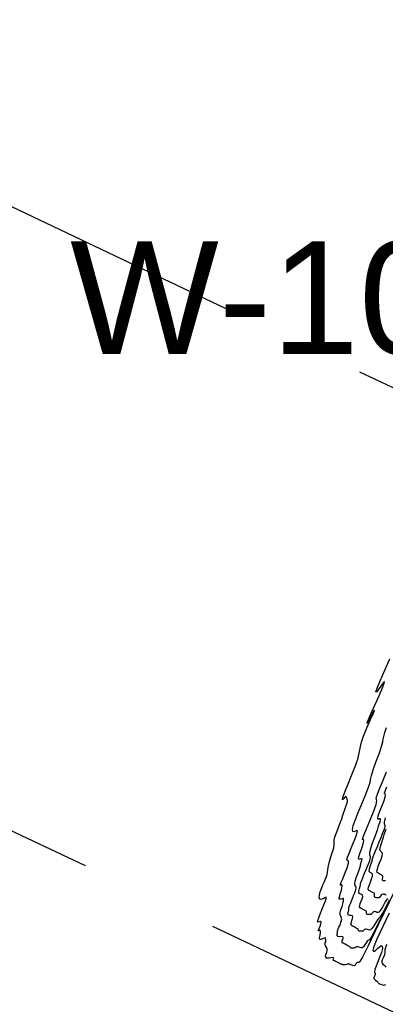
# Model space of a CAD drawing. Extents: x 3249832 to 3255657, y 13789405 to 13793316.
# Tile 619 of 656: x 3252263 to 3252328, y 13791988 to 13792162. Entities that reach past the tile are written whole.
import ezdxf

# ---------------------------------------------------------------- set-up
doc = ezdxf.new("R2010")
doc.units = 0
doc.header["$LTSCALE"] = 100
doc.header["$MEASUREMENT"] = 0
doc.linetypes.add('DASHED', pattern=[0.75, 0.5, -0.25])
for name, color, linetype in [('GRATIO_03231_CON', 1, 'CONTINUOUS'), ('GRATIO_0323_ICON', 1, 'CONTINUOUS'), ('PLAN', 7, 'CONTINUOUS'), ('TARGETS_EAST', 7, 'CONTINUOUS'), ('TARGETS_WEST', 7, 'CONTINUOUS')]:
    doc.layers.add(name, color=color, linetype=linetype)
doc.styles.get("Standard").update_dxf_attribs({"font": 'arial.ttf'})

# ---------------------------------------------------------------- blocks, each defined once
blk = doc.blocks.new('Gratio_032316_contours')
at = {"layer": 'GRATIO_03231_CON', "color": 5, "linetype": 'Continuous', "flags": 128}
for points in [[(3252329.68, 13792007.78), (3252326.71, 13792001.66), (3252324.84, 13791997.81), (3252323.89, 13791995.9), (3252323.47, 13791995.18), (3252323.25, 13791994.97), (3252323.1, 13791994.97), (3252322.99, 13791994.98), (3252322.85, 13791994.86), (3252322.7, 13791994.66), (3252322.54, 13791994.48), (3252322.38, 13791994.41), (3252322.21, 13791994.43), (3252322.03, 13791994.5), (3252321.82, 13791994.59), (3252321.62, 13791994.68), (3252321.45, 13791994.72), (3252321.35, 13791994.72), (3252321.28, 13791994.68), (3252321.25, 13791994.64), (3252321.22, 13791994.62), (3252321.17, 13791994.61), (3252321.05, 13791994.6), (3252320.85, 13791994.58), (3252320.62, 13791994.55), (3252320.43, 13791994.54), (3252320.33, 13791994.56), (3252320.29, 13791994.61), (3252320.23, 13791994.66), (3252320.13, 13791994.7), (3252319.98, 13791994.75), (3252319.82, 13791994.81), (3252319.67, 13791994.9), (3252319.51, 13791994.99), (3252319.34, 13791995.09), (3252319.14, 13791995.17), (3252318.94, 13791995.25), (3252318.8, 13791995.32), (3252318.74, 13791995.41), (3252318.74, 13791995.5), (3252318.78, 13791995.61), (3252318.82, 13791995.72), (3252318.79, 13791995.81), (3252318.64, 13791995.85), (3252318.33, 13791995.82), (3252317.96, 13791995.76), (3252317.65, 13791995.73), (3252317.5, 13791995.77), (3252317.47, 13791995.85), (3252317.46, 13791995.94), (3252317.44, 13791996.01), (3252317.39, 13791996.07), (3252317.36, 13791996.12), (3252317.36, 13791996.18), (3252317.38, 13791996.28), (3252317.44, 13791996.42), (3252317.51, 13791996.6), (3252317.59, 13791996.81), (3252317.65, 13791997.03), (3252317.67, 13791997.23), (3252317.66, 13791997.41), (3252317.59, 13791997.58), (3252317.47, 13791997.75), (3252317.35, 13791997.95), (3252317.29, 13791998.18), (3252317.32, 13791998.47), (3252317.39, 13791998.75), (3252317.44, 13791998.96), (3252317.43, 13791999.07), (3252317.38, 13791999.12), (3252317.34, 13791999.15), (3252317.34, 13791999.23), (3252317.33, 13791999.31), (3252317.28, 13791999.35), (3252317.15, 13791999.31), (3252316.95, 13791999.23), (3252316.74, 13791999.14), (3252316.54, 13791999.09), (3252316.38, 13791999.09), (3252316.3, 13791999.17), (3252316.3, 13791999.34), (3252316.36, 13791999.58), (3252316.43, 13791999.87), (3252316.46, 13792000.2), (3252316.45, 13792000.49), (3252316.39, 13792000.67), (3252316.29, 13792000.69), (3252316.17, 13792000.63), (3252316.09, 13792000.57), (3252316.07, 13792000.6), (3252316.11, 13792000.73), (3252316.22, 13792001.01), (3252316.39, 13792001.42), (3252316.54, 13792001.86), (3252316.57, 13792002.16), (3252316.43, 13792002.26), (3252316.21, 13792002.21), (3252316.01, 13792002.15), (3252315.92, 13792002.19), (3252315.98, 13792002.42), (3252316.17, 13792002.92), (3252316.48, 13792003.71), (3252316.85, 13792004.64), (3252317.19, 13792005.49), (3252317.43, 13792006.1), (3252317.54, 13792006.45), (3252317.48, 13792006.55), (3252317.25, 13792006.45), (3252316.93, 13792006.26), (3252316.61, 13792006.15), (3252316.38, 13792006.22), (3252316.26, 13792006.48), (3252316.28, 13792006.91), (3252316.43, 13792007.49), (3252316.66, 13792008.13), (3252316.91, 13792008.74), (3252317.12, 13792009.24), (3252317.29, 13792009.64), (3252317.43, 13792009.97), (3252317.54, 13792010.26), (3252317.63, 13792010.57), (3252317.71, 13792010.95), (3252317.78, 13792011.47), (3252317.89, 13792012.12), (3252318.06, 13792012.89), (3252318.33, 13792013.75), (3252318.61, 13792014.6), (3252318.82, 13792015.34), (3252318.9, 13792015.87), (3252318.89, 13792016.27), (3252318.88, 13792016.63), (3252318.95, 13792017.04), (3252319.11, 13792017.54), (3252319.34, 13792018.17), (3252319.64, 13792018.92), (3252319.95, 13792019.73), (3252320.24, 13792020.48), (3252320.45, 13792021.1), (3252320.63, 13792021.63), (3252320.8, 13792022.13), (3252320.99, 13792022.65), (3252321.16, 13792023.15), (3252321.27, 13792023.55), (3252321.27, 13792023.79), (3252321.21, 13792023.95), (3252321.13, 13792024.09), (3252321.06, 13792024.27), (3252320.98, 13792024.4), (3252320.83, 13792024.35), (3252320.59, 13792024.09), (3252320.39, 13792023.85), (3252320.35, 13792023.95), (3252320.56, 13792024.62), (3252320.97, 13792025.66), (3252321.43, 13792026.82), (3252321.85, 13792027.85), (3252322.22, 13792028.72), (3252322.52, 13792029.45), (3252322.75, 13792030.05), (3252322.94, 13792030.57), (3252323.1, 13792031.07), (3252323.23, 13792031.58), (3252323.35, 13792032.12), (3252323.45, 13792032.68), (3252323.56, 13792033.28), (3252323.75, 13792034.05), (3252324.12, 13792035.13), (3252324.71, 13792036.58), (3252325.36, 13792038.07), (3252325.86, 13792039.23), (3252326.04, 13792039.72), (3252325.92, 13792039.6), (3252325.57, 13792038.97), (3252325.08, 13792038.06), (3252324.71, 13792037.41), (3252324.78, 13792037.66), (3252325.45, 13792039.18), (3252326.44, 13792041.38), (3252327.32, 13792043.39), (3252327.77, 13792044.52), (3252327.81, 13792044.85), (3252327.56, 13792044.59), (3252327.14, 13792044.01), (3252326.69, 13792043.37), (3252326.37, 13792042.96), (3252326.3, 13792043.02), (3252326.52, 13792043.65), (3252327.06, 13792044.93), (3252327.86, 13792046.83), (3252328.74, 13792048.87)], [(3252328.07, 13792004.61), (3252326.29, 13792001), (3252325.53, 13791999.56), (3252325.15, 13791999.03), (3252324.94, 13791998.87), (3252324.77, 13791998.77), (3252324.55, 13791998.48), (3252324.31, 13791998.09), (3252324.07, 13791997.75), (3252323.86, 13791997.58), (3252323.68, 13791997.56), (3252323.5, 13791997.63), (3252323.3, 13791997.72), (3252323.11, 13791997.79), (3252322.94, 13791997.81), (3252322.81, 13791997.77), (3252322.72, 13791997.69), (3252322.67, 13791997.61), (3252322.62, 13791997.58), (3252322.56, 13791997.58), (3252322.43, 13791997.57), (3252322.24, 13791997.55), (3252322.02, 13791997.53), (3252321.84, 13791997.55), (3252321.76, 13791997.6), (3252321.73, 13791997.69), (3252321.69, 13791997.78), (3252321.59, 13791997.84), (3252321.45, 13791997.89), (3252321.3, 13791997.96), (3252321.15, 13791998.04), (3252321, 13791998.13), (3252320.83, 13791998.22), (3252320.64, 13791998.31), (3252320.46, 13791998.39), (3252320.34, 13791998.5), (3252320.3, 13791998.64), (3252320.34, 13791998.82), (3252320.42, 13791999.02), (3252320.49, 13791999.24), (3252320.51, 13791999.43), (3252320.4, 13791999.55), (3252320.13, 13791999.57), (3252319.79, 13791999.55), (3252319.52, 13791999.58), (3252319.42, 13791999.73), (3252319.44, 13791999.93), (3252319.48, 13792000.13), (3252319.48, 13792000.25), (3252319.45, 13792000.34), (3252319.44, 13792000.43), (3252319.46, 13792000.56), (3252319.53, 13792000.74), (3252319.63, 13792000.98), (3252319.74, 13792001.27), (3252319.87, 13792001.57), (3252319.99, 13792001.87), (3252320.09, 13792002.12), (3252320.17, 13792002.34), (3252320.22, 13792002.53), (3252320.24, 13792002.7), (3252320.22, 13792002.87), (3252320.16, 13792003.03), (3252320.05, 13792003.2), (3252319.96, 13792003.44), (3252319.97, 13792003.8), (3252320.1, 13792004.33), (3252320.29, 13792004.89), (3252320.45, 13792005.36), (3252320.5, 13792005.61), (3252320.49, 13792005.72), (3252320.48, 13792005.82), (3252320.52, 13792005.99), (3252320.56, 13792006.19), (3252320.56, 13792006.33), (3252320.46, 13792006.36), (3252320.29, 13792006.3), (3252320.09, 13792006.23), (3252319.91, 13792006.19), (3252319.79, 13792006.24), (3252319.77, 13792006.44), (3252319.87, 13792006.83), (3252320.04, 13792007.32), (3252320.2, 13792007.83), (3252320.28, 13792008.25), (3252320.29, 13792008.56), (3252320.24, 13792008.73), (3252320.15, 13792008.76), (3252320.06, 13792008.72), (3252320, 13792008.72), (3252320.03, 13792008.86), (3252320.16, 13792009.21), (3252320.42, 13792009.84), (3252320.81, 13792010.78), (3252321.2, 13792011.79), (3252321.45, 13792012.58), (3252321.45, 13792012.96), (3252321.31, 13792013.05), (3252321.18, 13792013.1), (3252321.16, 13792013.27), (3252321.28, 13792013.64), (3252321.5, 13792014.21), (3252321.8, 13792014.97), (3252322.15, 13792015.85), (3252322.49, 13792016.71), (3252322.79, 13792017.46), (3252323, 13792018.02), (3252323.04, 13792018.33), (3252322.9, 13792018.37), (3252322.65, 13792018.26), (3252322.38, 13792018.17), (3252322.19, 13792018.24), (3252322.14, 13792018.58), (3252322.29, 13792019.26), (3252322.65, 13792020.32), (3252323.15, 13792021.58), (3252323.66, 13792022.82), (3252324.09, 13792023.84), (3252324.43, 13792024.67), (3252324.71, 13792025.34), (3252324.94, 13792025.91), (3252325.12, 13792026.43), (3252325.26, 13792026.92), (3252325.36, 13792027.45), (3252325.51, 13792028.14), (3252325.81, 13792029.14), (3252326.3, 13792030.52), (3252326.86, 13792032.01), (3252327.31, 13792033.29), (3252327.53, 13792034.1), (3252327.61, 13792034.61), (3252327.68, 13792035.09), (3252327.86, 13792035.75), (3252328.17, 13792036.65)], [(3252328.67, 13792006.05), (3252327.58, 13792003.94), (3252327.06, 13792003.08), (3252326.77, 13792002.77), (3252326.55, 13792002.55), (3252326.26, 13792002.1), (3252325.91, 13792001.51), (3252325.59, 13792001.01), (3252325.35, 13792000.75), (3252325.16, 13792000.7), (3252324.98, 13792000.76), (3252324.79, 13792000.84), (3252324.59, 13792000.9), (3252324.42, 13792000.9), (3252324.27, 13792000.82), (3252324.16, 13792000.69), (3252324.08, 13792000.59), (3252324.02, 13792000.54), (3252323.94, 13792000.54), (3252323.82, 13792000.54), (3252323.63, 13792000.53), (3252323.42, 13792000.52), (3252323.25, 13792000.55), (3252323.19, 13792000.65), (3252323.17, 13792000.78), (3252323.14, 13792000.9), (3252323.06, 13792000.98), (3252322.93, 13792001.04), (3252322.78, 13792001.1), (3252322.64, 13792001.18), (3252322.5, 13792001.27), (3252322.33, 13792001.36), (3252322.15, 13792001.44), (3252321.98, 13792001.53), (3252321.88, 13792001.67), (3252321.87, 13792001.87), (3252321.94, 13792002.13), (3252322.05, 13792002.43), (3252322.17, 13792002.76), (3252322.23, 13792003.05), (3252322.16, 13792003.25), (3252321.92, 13792003.32), (3252321.61, 13792003.34), (3252321.38, 13792003.44), (3252321.33, 13792003.69), (3252321.41, 13792004.02), (3252321.49, 13792004.31), (3252321.52, 13792004.5), (3252321.51, 13792004.62), (3252321.52, 13792004.74), (3252321.57, 13792004.94), (3252321.68, 13792005.22), (3252321.83, 13792005.59), (3252322.01, 13792006.03), (3252322.21, 13792006.51), (3252322.4, 13792006.97), (3252322.56, 13792007.36), (3252322.68, 13792007.69), (3252322.76, 13792007.95), (3252322.8, 13792008.16), (3252322.79, 13792008.33), (3252322.73, 13792008.48), (3252322.63, 13792008.65), (3252322.58, 13792008.93), (3252322.64, 13792009.42), (3252322.88, 13792010.19), (3252323.19, 13792011.04), (3252323.46, 13792011.75), (3252323.57, 13792012.14), (3252323.59, 13792012.33), (3252323.61, 13792012.49), (3252323.69, 13792012.76), (3252323.79, 13792013.07), (3252323.83, 13792013.32), (3252323.77, 13792013.4), (3252323.62, 13792013.38), (3252323.45, 13792013.31), (3252323.29, 13792013.28), (3252323.2, 13792013.38), (3252323.24, 13792013.71), (3252323.44, 13792014.32), (3252323.72, 13792015.07), (3252323.97, 13792015.78), (3252324.1, 13792016.31), (3252324.14, 13792016.64), (3252324.1, 13792016.8), (3252324.02, 13792016.82), (3252323.94, 13792016.82), (3252323.92, 13792016.88), (3252323.99, 13792017.12), (3252324.21, 13792017.68), (3252324.62, 13792018.67), (3252325.22, 13792020.13), (3252325.86, 13792021.72), (3252326.33, 13792023), (3252326.48, 13792023.66), (3252326.42, 13792023.9), (3252326.35, 13792024.04), (3252326.4, 13792024.35), (3252326.57, 13792024.85), (3252326.82, 13792025.49), (3252327.12, 13792026.23), (3252327.44, 13792027.05), (3252327.8, 13792027.93), (3252328.16, 13792028.81)], [(3252328.33, 13792006.34), (3252327.96, 13792005.72), (3252327.52, 13792004.94), (3252327.12, 13792004.27), (3252326.83, 13792003.92), (3252326.63, 13792003.83), (3252326.46, 13792003.88), (3252326.27, 13792003.96), (3252326.08, 13792004.01), (3252325.9, 13792003.99), (3252325.74, 13792003.87), (3252325.6, 13792003.7), (3252325.5, 13792003.56), (3252325.42, 13792003.5), (3252325.33, 13792003.5), (3252325.2, 13792003.51), (3252325.01, 13792003.5), (3252324.81, 13792003.5), (3252324.66, 13792003.56), (3252324.61, 13792003.69), (3252324.61, 13792003.86), (3252324.6, 13792004.02), (3252324.53, 13792004.12), (3252324.4, 13792004.18), (3252324.26, 13792004.24), (3252324.13, 13792004.32), (3252323.99, 13792004.41), (3252323.83, 13792004.49), (3252323.66, 13792004.57), (3252323.5, 13792004.67), (3252323.41, 13792004.84), (3252323.43, 13792005.1), (3252323.53, 13792005.44), (3252323.69, 13792005.84), (3252323.85, 13792006.28), (3252323.96, 13792006.68), (3252323.92, 13792006.95), (3252323.71, 13792007.07), (3252323.44, 13792007.14), (3252323.25, 13792007.3), (3252323.25, 13792007.65), (3252323.38, 13792008.1), (3252323.51, 13792008.5), (3252323.56, 13792008.74), (3252323.57, 13792008.89), (3252323.59, 13792009.05), (3252323.68, 13792009.32), (3252323.83, 13792009.7), (3252324.03, 13792010.2), (3252324.29, 13792010.8), (3252324.55, 13792011.45), (3252324.81, 13792012.07), (3252325.02, 13792012.61), (3252325.19, 13792013.04), (3252325.3, 13792013.37), (3252325.36, 13792013.61), (3252325.35, 13792013.79), (3252325.3, 13792013.93), (3252325.22, 13792014.1), (3252325.19, 13792014.41), (3252325.32, 13792015.04), (3252325.66, 13792016.05), (3252326.1, 13792017.19), (3252326.46, 13792018.14), (3252326.64, 13792018.68), (3252326.7, 13792018.94), (3252326.75, 13792019.16), (3252326.87, 13792019.53), (3252327.02, 13792019.96), (3252327.11, 13792020.3), (3252327.08, 13792020.45), (3252326.96, 13792020.45), (3252326.8, 13792020.4), (3252326.66, 13792020.38), (3252326.61, 13792020.52), (3252326.71, 13792020.98), (3252327.01, 13792021.81), (3252327.4, 13792022.81), (3252327.74, 13792023.74), (3252327.93, 13792024.36), (3252327.98, 13792024.72), (3252327.95, 13792024.86), (3252327.88, 13792024.89), (3252327.82, 13792024.91), (3252327.83, 13792025.03), (3252327.95, 13792025.39), (3252328.25, 13792026.15)], [(3252327.97, 13792009.44), (3252327.79, 13792009.45), (3252327.61, 13792009.47), (3252327.48, 13792009.57), (3252327.46, 13792009.77), (3252327.5, 13792010.03), (3252327.51, 13792010.26), (3252327.46, 13792010.4), (3252327.36, 13792010.47), (3252327.23, 13792010.53), (3252327.1, 13792010.6), (3252326.97, 13792010.68), (3252326.83, 13792010.76), (3252326.67, 13792010.84), (3252326.54, 13792010.96), (3252326.48, 13792011.19), (3252326.55, 13792011.56), (3252326.72, 13792012.07), (3252326.96, 13792012.67), (3252327.21, 13792013.32), (3252327.4, 13792013.92), (3252327.45, 13792014.36), (3252327.3, 13792014.57), (3252327.09, 13792014.72), (3252326.98, 13792015.01), (3252327.08, 13792015.57), (3252327.32, 13792016.26), (3252327.54, 13792016.86), (3252327.65, 13792017.22), (3252327.69, 13792017.44), (3252327.75, 13792017.68), (3252327.89, 13792018.07), (3252328.13, 13792018.65)]]:
    blk.add_lwpolyline(points, dxfattribs=at)
at = {"layer": 'GRATIO_03231_CON', "color": 1, "linetype": 'Continuous', "flags": 128}
for points in [[(3252328.62, 13792003.72), (3252326.47, 13791999.14), (3252325.86, 13791997.64), (3252325.77, 13791997.09), (3252325.93, 13791996.96), (3252326.23, 13791997.12), (3252326.59, 13791997.44), (3252326.94, 13791997.78), (3252327.23, 13791997.97), (3252327.23, 13791997.97), (3252327.41, 13791997.89), (3252327.44, 13791997.49), (3252327.27, 13791996.76), (3252326.9, 13791995.73), (3252326.46, 13791994.63), (3252326.13, 13791993.75), (3252326.03, 13791993.29), (3252326.09, 13791993.12), (3252326.16, 13791993.04), (3252326.16, 13791992.88), (3252326.09, 13791992.66), (3252326, 13791992.45), (3252325.94, 13791992.29), (3252325.94, 13791992.16), (3252326.02, 13791992.02), (3252326.2, 13791991.84), (3252326.43, 13791991.65), (3252326.62, 13791991.48), (3252326.72, 13791991.37), (3252326.75, 13791991.31), (3252326.75, 13791991.28), (3252326.76, 13791991.27), (3252326.81, 13791991.26), (3252326.94, 13791991.21), (3252327.17, 13791991.11), (3252327.44, 13791991.02), (3252327.69, 13791990.97), (3252327.88, 13791991.01), (3252328.04, 13791991.08)], [(3252328.2, 13791998.17), (3252327.89, 13791997.24), (3252327.85, 13791996.87), (3252327.87, 13791996.67), (3252327.79, 13791996.36), (3252327.64, 13791995.95), (3252327.47, 13791995.56), (3252327.36, 13791995.28), (3252327.32, 13791995.07), (3252327.39, 13791994.89), (3252327.55, 13791994.69), (3252327.76, 13791994.49), (3252327.94, 13791994.31), (3252328.03, 13791994.17)]]:
    blk.add_lwpolyline(points, dxfattribs=at)
at = {"layer": 'GRATIO_0323_ICON', "color": 7, "linetype": 'Continuous', "flags": 128}
blk.add_lwpolyline([(3252328.1, 13792006.97), (3252327.93, 13792007.01), (3252327.75, 13792007.08), (3252327.57, 13792007.12), (3252327.38, 13792007.07), (3252327.2, 13792006.92), (3252327.04, 13792006.71), (3252326.92, 13792006.54), (3252326.82, 13792006.47), (3252326.72, 13792006.46), (3252326.59, 13792006.48), (3252326.4, 13792006.47), (3252326.21, 13792006.49), (3252326.07, 13792006.56), (3252326.04, 13792006.73), (3252326.06, 13792006.94), (3252326.06, 13792007.14), (3252325.99, 13792007.26), (3252325.88, 13792007.33), (3252325.75, 13792007.39), (3252325.61, 13792007.46), (3252325.48, 13792007.54), (3252325.33, 13792007.62), (3252325.16, 13792007.7), (3252325.02, 13792007.82), (3252324.95, 13792008.01), (3252324.99, 13792008.33), (3252325.13, 13792008.75), (3252325.32, 13792009.26), (3252325.53, 13792009.8), (3252325.68, 13792010.3), (3252325.68, 13792010.66), (3252325.51, 13792010.82), (3252325.26, 13792010.93), (3252325.11, 13792011.15), (3252325.17, 13792011.61), (3252325.35, 13792012.18), (3252325.53, 13792012.68), (3252325.61, 13792012.98), (3252325.63, 13792013.17), (3252325.67, 13792013.37), (3252325.79, 13792013.7), (3252325.98, 13792014.18), (3252326.24, 13792014.81), (3252326.56, 13792015.57), (3252326.89, 13792016.39), (3252327.22, 13792017.18), (3252327.49, 13792017.85), (3252327.7, 13792018.39), (3252327.85, 13792018.79), (3252327.91, 13792019.06), (3252327.92, 13792019.25), (3252327.87, 13792019.38), (3252327.8, 13792019.54), (3252327.8, 13792019.9), (3252327.99, 13792020.66)], dxfattribs=at)

msp = doc.modelspace()

# ---------------------------------------------------------------- linework, layer by layer
at = {"layer": 'PLAN', "color": 8, "linetype": 'DASHED'}
for p, q in [((3251307.05, 13792582.1), (3252689.96, 13791925.79)), ((3251280.96, 13792483.79), (3252628.4, 13791844.31))]:
    msp.add_line(p, q, dxfattribs=at)

# ---------------------------------------------------------------- block references
at = {"layer": 'TARGETS_EAST'}
msp.add_blockref('Gratio_032316_contours', (0, 0), dxfattribs=at)

# ---------------------------------------------------------------- texts
at = {"layer": 'TARGETS_WEST', "color": 1}
msp.add_text('W-10', height=20, dxfattribs=at).set_placement((3252272.07, 13792102.89))

doc.saveas('drawing.dxf')
